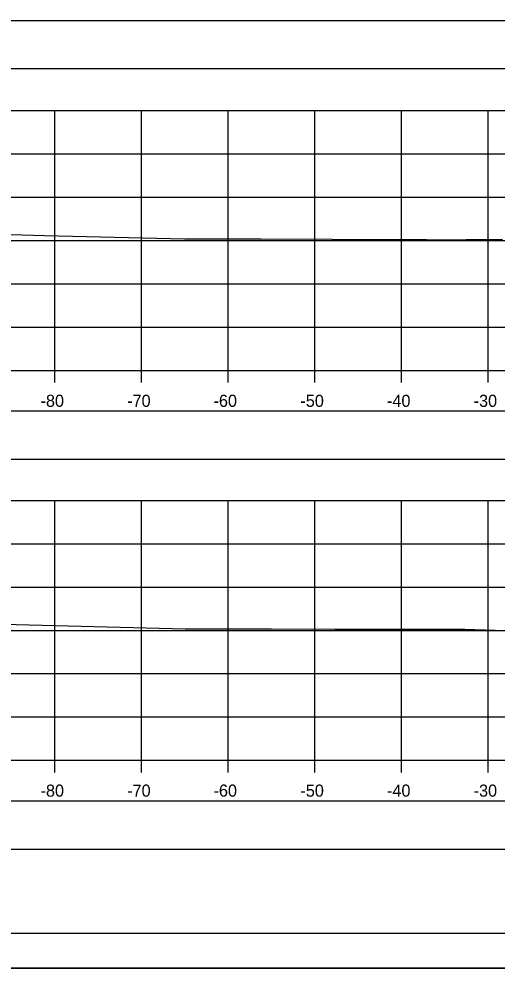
# Model space of a CAD drawing. Extents: x 1369627 to 1374022, y 380035 to 398173.
# Drawn here: x 1372014.4 to 1372069.6, y 391345.7 to 391455.2 of the extents above; entities that cross this region are included whole.
import ezdxf

# ---------------------------------------------------------------- set-up
doc = ezdxf.new("R2010")
doc.units = 0
for name, color, linetype in [('Default', 7, 'Continuous'), ('R_Axis', 7, 'Continuous'), ('R_Axis Annot', 7, 'Continuous'), ('R_Border', 7, 'Continuous'), ('R_Exist Surface', 7, 'Continuous'), ('R_Grid', 7, 'Continuous'), ('R_No Plot', 7, 'Continuous')]:
    doc.layers.add(name, color=color, linetype=linetype)

msp = doc.modelspace()

# ---------------------------------------------------------------- linework, layer by layer
at = {"layer": 'Default'}
for points in [[(1371948.53, 391449.52), (1372248.53, 391449.52), (1372248.53, 391455.04), (1371948.53, 391455.04)], [(1371948.53, 391404.45), (1372248.53, 391404.45), (1372248.53, 391409.97), (1371948.53, 391409.97)], [(1371948.53, 391359.41), (1372248.53, 391359.41), (1372248.53, 391364.94), (1371948.53, 391364.94)]]:
    msp.add_lwpolyline(points, close=True, dxfattribs=at)
at = {"layer": 'R_Axis'}
for p, q in [((1371948.53, 391414.67), (1372248.53, 391414.67)), ((1372018.53, 391413.27), (1372018.53, 391414.67)), ((1372028.53, 391413.27), (1372028.53, 391414.67)), ((1372038.53, 391413.27), (1372038.53, 391414.67)), ((1372048.53, 391413.27), (1372048.53, 391414.67)), ((1372058.53, 391413.27), (1372058.53, 391414.67)), ((1372068.53, 391413.27), (1372068.53, 391414.67)), ((1371948.53, 391369.67), (1372248.53, 391369.67)), ((1372018.53, 391368.27), (1372018.53, 391369.67)), ((1372028.53, 391368.27), (1372028.53, 391369.67)), ((1372038.53, 391368.27), (1372038.53, 391369.67)), ((1372048.53, 391368.27), (1372048.53, 391369.67)), ((1372058.53, 391368.27), (1372058.53, 391369.67)), ((1372068.53, 391368.27), (1372068.53, 391369.67))]:
    msp.add_line(p, q, dxfattribs=at)
at = {"layer": 'R_Border'}
msp.add_line((1372256.71, 391349.67), (1371940.53, 391349.67), dxfattribs=at)
at = {"layer": 'R_Exist Surface'}
for points in [[(1372013.43, 391430.36), (1372017.32, 391430.26), (1372033.48, 391429.85), (1372042.35, 391429.88), (1372058.66, 391429.79), (1372059.03, 391429.79), (1372059.4, 391429.78), (1372061.42, 391429.77), (1372061.77, 391429.76), (1372070.19, 391429.81)], [(1372006.52, 391385.54), (1372033.57, 391384.85), (1372037, 391384.86), (1372043.54, 391384.83), (1372050.83, 391384.81), (1372064.01, 391384.81), (1372065.87, 391384.79), (1372070.56, 391384.64)]]:
    msp.add_lwpolyline(points, dxfattribs=at)
at = {"layer": 'R_Grid'}
for p, q in [((1371948.53, 391444.67), (1372248.53, 391444.67)), ((1372018.53, 391414.67), (1372018.53, 391444.67)), ((1372028.53, 391414.67), (1372028.53, 391444.67)), ((1372038.53, 391414.67), (1372038.53, 391444.67)), ((1372048.53, 391414.67), (1372048.53, 391444.67)), ((1372058.53, 391414.67), (1372058.53, 391444.67)), ((1372068.53, 391414.67), (1372068.53, 391444.67)), ((1371948.53, 391439.67), (1372248.53, 391439.67)), ((1371948.53, 391434.67), (1372248.53, 391434.67)), ((1371948.53, 391429.67), (1372248.53, 391429.67)), ((1371948.53, 391424.67), (1372248.53, 391424.67)), ((1371948.53, 391419.67), (1372248.53, 391419.67)), ((1371948.53, 391414.67), (1372248.53, 391414.67)), ((1371948.53, 391399.67), (1372248.53, 391399.67)), ((1372018.53, 391369.67), (1372018.53, 391399.67)), ((1372028.53, 391369.67), (1372028.53, 391399.67)), ((1372038.53, 391369.67), (1372038.53, 391399.67)), ((1372048.53, 391369.67), (1372048.53, 391399.67)), ((1372058.53, 391369.67), (1372058.53, 391399.67)), ((1372068.53, 391369.67), (1372068.53, 391399.67)), ((1371948.53, 391394.67), (1372248.53, 391394.67)), ((1371948.53, 391389.67), (1372248.53, 391389.67)), ((1371948.53, 391384.67), (1372248.53, 391384.67)), ((1371948.53, 391379.67), (1372248.53, 391379.67)), ((1371948.53, 391374.67), (1372248.53, 391374.67)), ((1371948.53, 391369.67), (1372248.53, 391369.67))]:
    msp.add_line(p, q, dxfattribs=at)
at = {"layer": 'R_No Plot'}
msp.add_line((1371928.13, 391345.69), (1372261.46, 391345.69), dxfattribs=at)
for points in [[(1371928.12, 391559.03), (1372261.46, 391559.03), (1372261.46, 391345.69), (1371928.12, 391345.69)], [(1372174.45, 391555.13), (1372194.07, 391555.13), (1372194.07, 391545.25), (1372210.18, 391545.25), (1372233.38, 391545.25), (1372233.38, 391512.58), (1372256.59, 391512.58), (1372256.71, 391349.67), (1371940.53, 391349.67), (1371940.53, 391555.13)]]:
    msp.add_lwpolyline(points, close=True, dxfattribs=at)

# ---------------------------------------------------------------- texts
at = {"layer": 'R_Axis Annot'}
for s, p in [('-80', (1372016.87, 391410.47)), ('-70', (1372026.87, 391410.47)), ('-60', (1372036.84, 391410.47)), ('-50', (1372046.87, 391410.47)), ('-40', (1372056.87, 391410.47)), ('-30', (1372066.87, 391410.47)), ('-80', (1372016.87, 391365.47)), ('-70', (1372026.87, 391365.47)), ('-60', (1372036.84, 391365.47)), ('-50', (1372046.87, 391365.47)), ('-40', (1372056.87, 391365.47)), ('-30', (1372066.87, 391365.47))]:
    msp.add_text(s, height=1.4, dxfattribs=at).set_placement(p)

doc.saveas('drawing.dxf')
